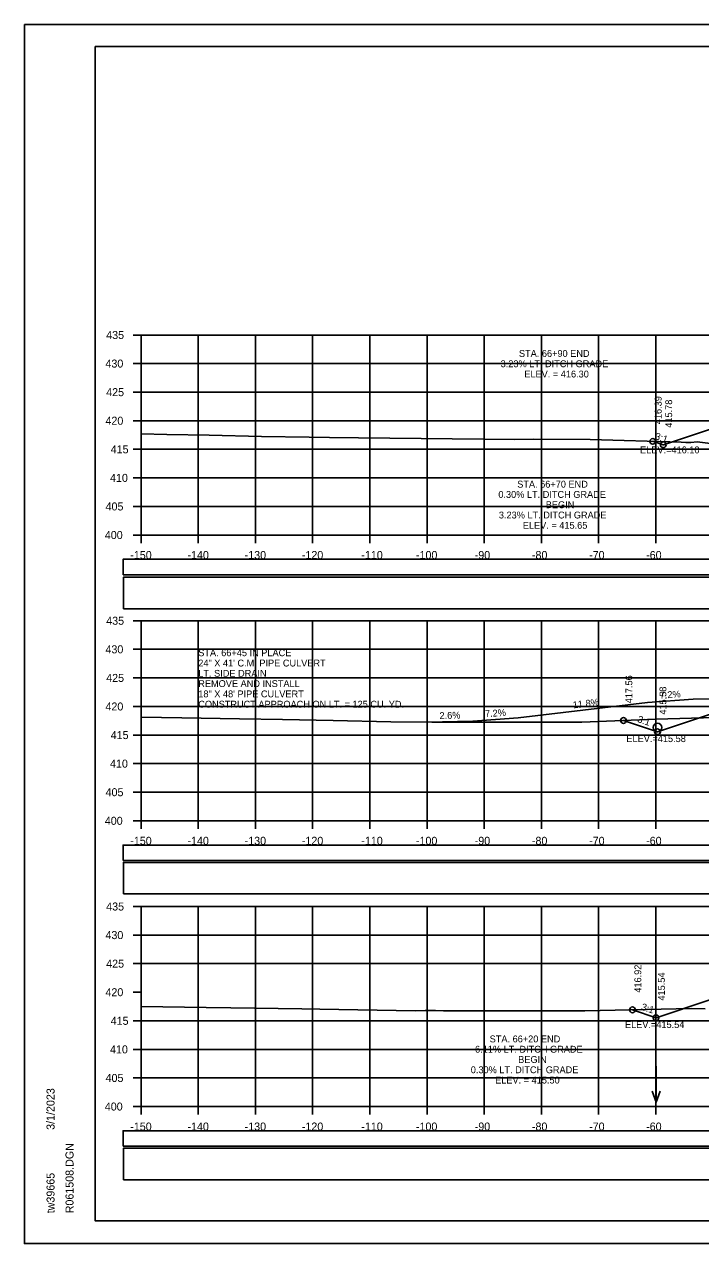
# Model space of a CAD drawing. Extents: x 1371057 to 1372761, y 380005 to 390517.
# Drawn here: x 1371723.8 to 1371842, y 385551.9 to 385765.2 of the extents above; entities that cross this region are included whole.
import ezdxf

# ---------------------------------------------------------------- set-up
doc = ezdxf.new("R2010")
doc.units = 0
for name, color, linetype in [('R_Axis', 7, 'Continuous'), ('R_Axis Annot', 7, 'Continuous'), ('R_Border', 7, 'Continuous'), ('R_Detour', 7, 'Continuous'), ('R_Draft', 7, 'Continuous'), ('R_Drive', 7, 'Continuous'), ('R_Exist Surface', 7, 'Continuous'), ('R_Fin Surface', 7, 'Continuous'), ('R_Grid', 7, 'Continuous'), ('R_No Plot', 7, 'Continuous'), ('R_Water', 7, 'Continuous'), ('R_Water Annot', 7, 'Continuous'), ('R_Xsect Elev', 7, 'Continuous'), ('R_Xsect Slope', 7, 'Continuous')]:
    doc.layers.add(name, color=color, linetype=linetype)

msp = doc.modelspace()

# ---------------------------------------------------------------- linework, layer by layer
at = {"layer": 'R_Axis'}
for p, q in [((1371742.81, 385710.85), (1371744.21, 385710.85)), ((1371744.21, 385675.85), (1371744.21, 385710.85)), ((1371742.81, 385705.85), (1371744.21, 385705.85)), ((1371742.81, 385700.85), (1371744.21, 385700.85)), ((1371742.81, 385695.85), (1371744.21, 385695.85)), ((1371742.81, 385690.85), (1371744.21, 385690.85)), ((1371742.81, 385685.85), (1371744.21, 385685.85)), ((1371742.81, 385680.85), (1371744.21, 385680.85)), ((1371742.81, 385675.85), (1371744.21, 385675.85)), ((1371744.21, 385675.85), (1372044.21, 385675.85)), ((1371744.21, 385674.45), (1371744.21, 385675.85)), ((1371754.21, 385674.45), (1371754.21, 385675.85)), ((1371764.21, 385674.45), (1371764.21, 385675.85)), ((1371774.21, 385674.45), (1371774.21, 385675.85)), ((1371784.21, 385674.45), (1371784.21, 385675.85)), ((1371794.21, 385674.45), (1371794.21, 385675.85)), ((1371804.21, 385674.45), (1371804.21, 385675.85)), ((1371814.21, 385674.45), (1371814.21, 385675.85)), ((1371824.21, 385674.45), (1371824.21, 385675.85)), ((1371834.21, 385674.45), (1371834.21, 385675.85)), ((1371742.81, 385660.85), (1371744.21, 385660.85)), ((1371744.21, 385625.85), (1371744.21, 385660.85)), ((1371742.81, 385655.85), (1371744.21, 385655.85)), ((1371742.81, 385650.85), (1371744.21, 385650.85)), ((1371742.81, 385645.85), (1371744.21, 385645.85)), ((1371742.81, 385640.85), (1371744.21, 385640.85)), ((1371742.81, 385635.85), (1371744.21, 385635.85)), ((1371742.81, 385630.85), (1371744.21, 385630.85)), ((1371742.81, 385625.85), (1371744.21, 385625.85)), ((1371744.21, 385625.85), (1372044.21, 385625.85)), ((1371744.21, 385624.45), (1371744.21, 385625.85)), ((1371754.21, 385624.45), (1371754.21, 385625.85)), ((1371764.21, 385624.45), (1371764.21, 385625.85)), ((1371774.21, 385624.45), (1371774.21, 385625.85)), ((1371784.21, 385624.45), (1371784.21, 385625.85)), ((1371794.21, 385624.45), (1371794.21, 385625.85)), ((1371804.21, 385624.45), (1371804.21, 385625.85)), ((1371814.21, 385624.45), (1371814.21, 385625.85)), ((1371824.21, 385624.45), (1371824.21, 385625.85)), ((1371834.21, 385624.45), (1371834.21, 385625.85)), ((1371742.81, 385610.85), (1371744.21, 385610.85)), ((1371744.21, 385575.85), (1371744.21, 385610.85)), ((1371742.81, 385605.85), (1371744.21, 385605.85)), ((1371742.81, 385600.85), (1371744.21, 385600.85)), ((1371742.81, 385595.85), (1371744.21, 385595.85)), ((1371742.81, 385590.85), (1371744.21, 385590.85)), ((1371742.81, 385585.85), (1371744.21, 385585.85)), ((1371742.81, 385580.85), (1371744.21, 385580.85)), ((1371742.81, 385575.85), (1371744.21, 385575.85)), ((1371744.21, 385575.85), (1372044.21, 385575.85)), ((1371744.21, 385574.45), (1371744.21, 385575.85)), ((1371754.21, 385574.45), (1371754.21, 385575.85)), ((1371764.21, 385574.45), (1371764.21, 385575.85)), ((1371774.21, 385574.45), (1371774.21, 385575.85)), ((1371784.21, 385574.45), (1371784.21, 385575.85)), ((1371794.21, 385574.45), (1371794.21, 385575.85)), ((1371804.21, 385574.45), (1371804.21, 385575.85)), ((1371814.21, 385574.45), (1371814.21, 385575.85)), ((1371824.21, 385574.45), (1371824.21, 385575.85)), ((1371834.21, 385574.45), (1371834.21, 385575.85))]:
    msp.add_line(p, q, dxfattribs=at)
at = {"layer": 'R_Border'}
for p, q in [((1371736.21, 385761.31), (1372052.39, 385761.31)), ((1371736.21, 385555.85), (1371736.21, 385761.31)), ((1371736.21, 385555.85), (1371736.21, 385555.85)), ((1372052.39, 385555.85), (1371736.21, 385555.85))]:
    msp.add_line(p, q, dxfattribs=at)
at = {"layer": 'R_Detour'}
for points in [[(1371741.06, 385668.89), (1372047.37, 385668.89), (1372047.37, 385671.6), (1371741.06, 385671.6)], [(1371741.06, 385618.89), (1372047.37, 385618.89), (1372047.37, 385621.6), (1371741.06, 385621.6)], [(1371741.06, 385568.89), (1372047.37, 385568.89), (1372047.37, 385571.6), (1371741.06, 385571.6)]]:
    msp.add_lwpolyline(points, close=True, dxfattribs=at)
at = {"layer": 'R_Draft'}
for points in [[(1371741.12, 385662.93), (1372047.43, 385662.93), (1372047.43, 385668.45), (1371741.12, 385668.45)], [(1371741.12, 385613.05), (1372047.43, 385613.05), (1372047.43, 385618.57), (1371741.12, 385618.57)], [(1371741.12, 385563.02), (1372047.43, 385563.02), (1372047.43, 385568.55), (1371741.12, 385568.55)]]:
    msp.add_lwpolyline(points, close=True, dxfattribs=at)
at = {"layer": 'R_Drive'}
for p, q in [((1371832.74, 385646.54), (1371810.16, 385643.87)), ((1371840.72, 385647.11), (1371832.74, 385646.54)), ((1371848.72, 385647.32), (1371840.72, 385647.11)), ((1371802.21, 385643.3), (1371794.21, 385643.09)), ((1371810.16, 385643.87), (1371802.21, 385643.3))]:
    msp.add_line(p, q, dxfattribs=at)
at = {"layer": 'R_Exist Surface'}
for points in [[(1371744.21, 385693.55), (1371748.7, 385693.42), (1371756.13, 385693.32), (1371765.28, 385693.08), (1371773.58, 385692.95), (1371777.13, 385692.9), (1371782.24, 385692.85), (1371809.55, 385692.55), (1371812.83, 385692.63), (1371822.76, 385692.58), (1371838.63, 385692.09), (1371839.45, 385692.04), (1371840.35, 385692.06), (1371841.46, 385692.14), (1371855.86, 385690.34)], [(1371744.21, 385643.97), (1371751.33, 385643.84), (1371761.41, 385643.7), (1371768.96, 385643.56), (1371777.79, 385643.37), (1371787.88, 385643.15), (1371795.04, 385643.09), (1371804.14, 385643.09), (1371821.28, 385643.12), (1371834.23, 385643.63), (1371844.63, 385643.91)], [(1371744.21, 385593.37), (1371755.57, 385593.2), (1371759.88, 385593.13), (1371772.31, 385592.94), (1371775.48, 385592.91), (1371792.14, 385592.57), (1371793.91, 385592.65), (1371795.71, 385592.64), (1371797.1, 385592.62), (1371816.44, 385592.58), (1371818.51, 385592.6), (1371819.39, 385592.59), (1371821.8, 385592.57), (1371840.46, 385593.01), (1371842.86, 385592.97)]]:
    msp.add_lwpolyline(points, dxfattribs=at)
at = {"layer": 'R_Fin Surface'}
for points in [[(1371833.68, 385692.24), (1371833.83, 385692.19), (1371835.52, 385691.63), (1371835.53, 385691.63), (1371846.07, 385695.14)], [(1371828.56, 385643.4), (1371828.57, 385643.4), (1371834.51, 385641.42), (1371852.7, 385647.49)], [(1371830.12, 385592.77), (1371834.25, 385591.39), (1371834.26, 385591.39), (1371852.71, 385597.54)]]:
    msp.add_lwpolyline(points, dxfattribs=at)
at = {"layer": 'R_Grid'}
for p, q in [((1371744.21, 385710.85), (1372044.21, 385710.85)), ((1371744.21, 385675.85), (1371744.21, 385710.85)), ((1371754.21, 385675.85), (1371754.21, 385710.85)), ((1371764.21, 385675.85), (1371764.21, 385710.85)), ((1371774.21, 385675.85), (1371774.21, 385710.85)), ((1371784.21, 385675.85), (1371784.21, 385710.85)), ((1371794.21, 385675.85), (1371794.21, 385710.85)), ((1371804.21, 385675.85), (1371804.21, 385710.85)), ((1371814.21, 385675.85), (1371814.21, 385710.85)), ((1371824.21, 385675.85), (1371824.21, 385710.85)), ((1371834.21, 385675.85), (1371834.21, 385710.85)), ((1371744.21, 385705.85), (1372044.21, 385705.85)), ((1371744.21, 385700.85), (1372044.21, 385700.85)), ((1371744.21, 385695.85), (1372044.21, 385695.85)), ((1371744.21, 385690.85), (1372044.21, 385690.85)), ((1371744.21, 385685.85), (1372044.21, 385685.85)), ((1371744.21, 385680.85), (1372044.21, 385680.85)), ((1371744.21, 385675.85), (1372044.21, 385675.85)), ((1371744.21, 385660.85), (1372044.21, 385660.85)), ((1371744.21, 385625.85), (1371744.21, 385660.85)), ((1371754.21, 385625.85), (1371754.21, 385660.85)), ((1371764.21, 385625.85), (1371764.21, 385660.85)), ((1371774.21, 385625.85), (1371774.21, 385660.85)), ((1371784.21, 385625.85), (1371784.21, 385660.85)), ((1371794.21, 385625.85), (1371794.21, 385660.85)), ((1371804.21, 385625.85), (1371804.21, 385660.85)), ((1371814.21, 385625.85), (1371814.21, 385660.85)), ((1371824.21, 385625.85), (1371824.21, 385660.85)), ((1371834.21, 385625.85), (1371834.21, 385660.85)), ((1371744.21, 385655.85), (1372044.21, 385655.85)), ((1371744.21, 385650.85), (1372044.21, 385650.85)), ((1371744.21, 385645.85), (1372044.21, 385645.85)), ((1371744.21, 385640.85), (1372044.21, 385640.85)), ((1371744.21, 385635.85), (1372044.21, 385635.85)), ((1371744.21, 385630.85), (1372044.21, 385630.85)), ((1371744.21, 385625.85), (1372044.21, 385625.85)), ((1371744.21, 385610.85), (1372044.21, 385610.85)), ((1371744.21, 385575.85), (1371744.21, 385610.85)), ((1371754.21, 385575.85), (1371754.21, 385610.85)), ((1371764.21, 385575.85), (1371764.21, 385610.85)), ((1371774.21, 385575.85), (1371774.21, 385610.85)), ((1371784.21, 385575.85), (1371784.21, 385610.85)), ((1371794.21, 385575.85), (1371794.21, 385610.85)), ((1371804.21, 385575.85), (1371804.21, 385610.85)), ((1371814.21, 385575.85), (1371814.21, 385610.85)), ((1371824.21, 385575.85), (1371824.21, 385610.85)), ((1371834.21, 385575.85), (1371834.21, 385610.85)), ((1371744.21, 385605.85), (1372044.21, 385605.85)), ((1371744.21, 385600.85), (1372044.21, 385600.85)), ((1371744.21, 385590.85), (1372044.21, 385590.85)), ((1371744.21, 385585.85), (1372044.21, 385585.85)), ((1371744.21, 385580.85), (1372044.21, 385580.85)), ((1371744.21, 385575.85), (1372044.21, 385575.85))]:
    msp.add_line(p, q, dxfattribs=at)
at = {"layer": 'R_No Plot'}
for p, q in [((1371723.81, 385765.2), (1372057.14, 385765.2)), ((1371723.81, 385551.87), (1372057.14, 385551.87))]:
    msp.add_line(p, q, dxfattribs=at)
for points in [[(1371723.8, 385765.2), (1372057.14, 385765.2), (1372057.14, 385551.86), (1371723.8, 385551.86)], [(1371970.13, 385761.31), (1371989.75, 385761.31), (1371989.75, 385751.43), (1372005.86, 385751.43), (1372029.06, 385751.43), (1372029.18, 385723.27), (1372052.39, 385723.27), (1372052.39, 385555.85), (1371736.21, 385555.85), (1371736.21, 385761.31)]]:
    msp.add_lwpolyline(points, close=True, dxfattribs=at)
for centre in [(1371833.68, 385692.24), (1371835.52, 385691.63), (1371828.56, 385643.4), (1371834.51, 385641.42), (1371830.12, 385592.77), (1371834.25, 385591.39)]:
    msp.add_circle(centre, 0.5, dxfattribs=at)
at = {"layer": 'R_Water'}
msp.add_circle((1371834.51, 385642.17), 0.75, dxfattribs=at)
at = {"layer": 'R_Water Annot'}
for p, q in [((1371834.26, 385582.9), (1371834.26, 385576.62)), ((1371834.26, 385576.62), (1371833.56, 385578.54)), ((1371834.26, 385576.62), (1371834.96, 385578.54))]:
    msp.add_line(p, q, dxfattribs=at)

# ---------------------------------------------------------------- texts
at = {"layer": 'R_Axis Annot'}
for s, p in [('435', (1371738.11, 385710.15)), ('430', (1371737.98, 385705.15)), ('425', (1371738.11, 385700.15)), ('420', (1371737.98, 385695.15)), ('415', (1371738.9, 385690.15)), ('410', (1371738.78, 385685.15)), ('405', (1371738, 385680.15)), ('400', (1371737.87, 385675.15)), ('-150', (1371742.32, 385671.65)), ('-140', (1371752.32, 385671.65)), ('-130', (1371762.32, 385671.65)), ('-120', (1371772.32, 385671.65)), ('-110', (1371782.72, 385671.65)), ('-100', (1371792.27, 385671.65)), ('-90', (1371802.55, 385671.65)), ('-80', (1371812.55, 385671.65)), ('-70', (1371822.55, 385671.65)), ('-60', (1371832.52, 385671.65)), ('435', (1371738.11, 385660.15)), ('430', (1371737.98, 385655.15)), ('425', (1371738.11, 385650.15)), ('420', (1371737.98, 385645.15)), ('415', (1371738.9, 385640.15)), ('410', (1371738.78, 385635.15)), ('405', (1371738, 385630.15)), ('400', (1371737.87, 385625.15)), ('-150', (1371742.32, 385621.65)), ('-140', (1371752.32, 385621.65)), ('-130', (1371762.32, 385621.65)), ('-120', (1371772.32, 385621.65)), ('-110', (1371782.72, 385621.65)), ('-100', (1371792.27, 385621.65)), ('-90', (1371802.55, 385621.65)), ('-80', (1371812.55, 385621.65)), ('-70', (1371822.55, 385621.65)), ('-60', (1371832.52, 385621.65)), ('435', (1371738.11, 385610.15)), ('430', (1371737.98, 385605.15)), ('425', (1371738.11, 385600.15)), ('420', (1371737.98, 385595.15)), ('415', (1371738.9, 385590.15)), ('410', (1371738.78, 385585.15)), ('405', (1371738, 385580.15)), ('400', (1371737.87, 385575.15)), ('-150', (1371742.32, 385571.65)), ('-140', (1371752.32, 385571.65)), ('-130', (1371762.32, 385571.65)), ('-120', (1371772.32, 385571.65)), ('-110', (1371782.72, 385571.65)), ('-100', (1371792.27, 385571.65)), ('-90', (1371802.55, 385571.65)), ('-80', (1371812.55, 385571.65)), ('-70', (1371822.55, 385571.65)), ('-60', (1371832.52, 385571.65))]:
    msp.add_text(s, height=1.4, dxfattribs=at).set_placement(p)
at = {"layer": 'R_Border'}
for s, p in [('3/1/2023', (1371729.08, 385571.77)), ('R061508.DGN', (1371732.4, 385557.17)), ('tw39665', (1371729.08, 385557.17))]:
    msp.add_text(s, height=1.4, rotation=90, dxfattribs=at).set_placement(p)
at = {"layer": 'R_Water Annot'}
for s, p in [('STA. 66+45 IN PLACE', (1371754.21, 385654.65)), ('24" X 41\' C.M. PIPE CULVERT', (1371754.21, 385652.85)), ('LT. SIDE DRAIN', (1371754.21, 385651.05)), ('REMOVE AND INSTALL', (1371754.21, 385649.25)), ('18" X 48\' PIPE CULVERT', (1371754.21, 385647.45)), ('CONSTRUCT APPROACH ON LT. = 125 CU. YD.', (1371754.21, 385645.65))]:
    msp.add_text(s, height=1.2, dxfattribs=at).set_placement(p)
at = {"layer": 'R_Xsect Elev'}
for s, p in [('STA. 66+90 END ', (1371810.28, 385707.02)), ('3.23% LT. DITCH GRADE', (1371807.08, 385705.22)), ('ELEV. = 416.30', (1371811.22, 385703.42)), ('ELEV.=416.10', (1371831.46, 385690.15)), ('STA. 66+70 END', (1371809.98, 385684.15)), ('0.30% LT. DITCH GRADE', (1371806.68, 385682.35)), ('BEGIN', (1371814.97, 385680.55)), ('3.23% LT. DITCH GRADE', (1371806.77, 385678.75)), ('ELEV. = 415.65', (1371810.96, 385676.95)), ('ELEV.=415.58', (1371829.07, 385639.62)), ('ELEV.=415.54', (1371828.82, 385589.59)), ('6.11% LT. DITCH GRADE', (1371802.61, 385585.28)), ('STA. 66+20 END', (1371805.16, 385587.08)), ('BEGIN', (1371810.15, 385583.48)), ('0.30% LT. DITCH GRADE', (1371801.86, 385581.68)), ('ELEV. = 415.50', (1371806.12, 385579.88))]:
    msp.add_text(s, height=1.2, dxfattribs=at).set_placement(p)
for s, rotation, p in [('416.39', 90, (1371835.23, 385695.24)), ('415.78', 90, (1371837.07, 385694.63)), ('417.56', 90, (1371830.11, 385646.4)), ('415.58', 90, (1371836.06, 385644.42)), ('7.2%', 4.1182, (1371834.94, 385647.2)), ('11.8%', 6.7298, (1371819.78, 385645.51)), ('2.6%', 1.4894, (1371796.41, 385643.65)), ('7.2%', 4.1182, (1371804.39, 385643.96)), ('416.92', 90, (1371831.67, 385595.77)), ('415.54', 90, (1371835.8, 385594.39))]:
    msp.add_text(s, height=1.2, rotation=rotation, dxfattribs=at).set_placement(p)
at = {"layer": 'R_Xsect Slope'}
for rotation, p in [(341.5537, (1371833.97, 385692.67)), (341.5645, (1371830.9, 385643.15)), (341.5658, (1371831.56, 385592.81))]:
    msp.add_text('3:1', height=1.2, rotation=rotation, dxfattribs=at).set_placement(p)

doc.saveas('drawing.dxf')
